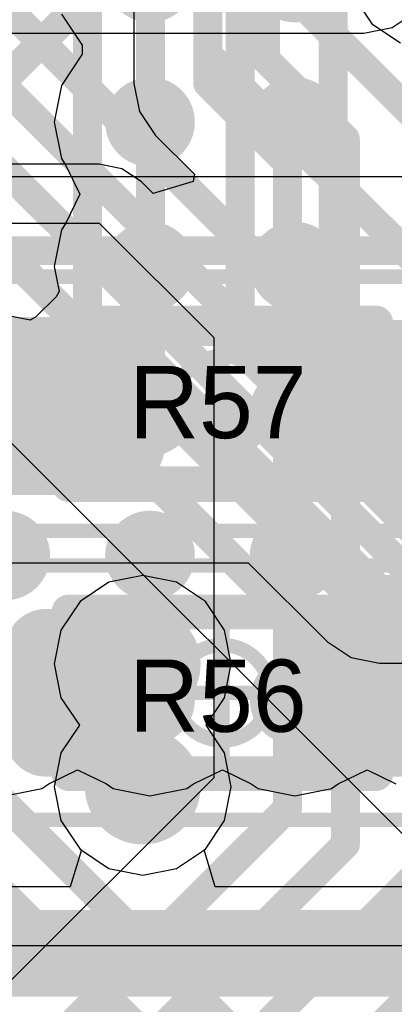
# Model space of a CAD drawing. Header units: millimetres. Extents: x -2 to 68, y -2 to 27.4.
# Tile 331 of 594: x 26.8 to 28.1, y 14.3 to 17.7. Entities that reach past the tile are written whole.
import ezdxf

# ---------------------------------------------------------------- set-up
doc = ezdxf.new("R2010")
doc.units = ezdxf.units.MM
for name, color, linetype in [('BottomLayer', 5, 'Continuous'), ('BottomPaste', 16, 'Continuous'), ('BottomSolder', 6, 'Continuous'), ('DrillGuide', 244, 'Continuous'), ('Mechanical13', 56, 'Continuous'), ('Mechanical15', 56, 'Continuous'), ('Mechanical2', 216, 'Continuous'), ('MidLayer1', 16, 'Continuous'), ('MidLayer2', 76, 'Continuous'), ('MidLayer3', 90, 'Continuous'), ('MidLayer4', 156, 'Continuous'), ('MidLayer5', 130, 'Continuous'), ('MidLayer6', 216, 'Continuous'), ('MidLayer7', 6, 'Continuous'), ('MidLayer8', 54, 'Continuous'), ('MultiLayer', 9, 'Continuous'), ('TopLayer', 1, 'Continuous'), ('TopPaste', 8, 'Continuous'), ('TopSolder', 216, 'Continuous'), ('ViaHoleLayer', 16, 'Continuous')]:
    doc.layers.add(name, color=color, linetype=linetype)

# ---------------------------------------------------------------- blocks, each defined once
blk = doc.blocks.new('SDINBDG4_16G_F_________1_B_51')
at = {"layer": 'BottomLayer', "const_width": 0.125}
for points in [[(2.1875, -1.25, 1), (2.3125, -1.25, 1)], [(2.6875, -1.25, 1), (2.8125, -1.25, 1)], [(2.1875, -1.75, 1), (2.3125, -1.75, 1)], [(2.6875, -1.75, 1), (2.8125, -1.75, 1)], [(1.6875, -2.25, 1), (1.8125, -2.25, 1)], [(2.1875, -2.25, 1), (2.3125, -2.25, 1)], [(2.6875, -2.25, 1), (2.8125, -2.25, 1)], [(1.6875, -2.75, 1), (1.8125, -2.75, 1)], [(2.1875, -2.75, 1), (2.3125, -2.75, 1)], [(2.6875, -2.75, 1), (2.8125, -2.75, 1)], [(1.6875, -3.25, 1), (1.8125, -3.25, 1)], [(2.1875, -3.25, 1), (2.3125, -3.25, 1)], [(2.6875, -3.25, 1), (2.8125, -3.25, 1)]]:
    blk.add_lwpolyline(points, format="xyb", close=True, dxfattribs=at)
at = {"layer": 'BottomPaste', "const_width": 0.125}
for points in [[(2.1875, -1.25, 1), (2.3125, -1.25, 1)], [(2.6875, -1.25, 1), (2.8125, -1.25, 1)], [(2.1875, -1.75, 1), (2.3125, -1.75, 1)], [(2.6875, -1.75, 1), (2.8125, -1.75, 1)], [(1.6875, -2.25, 1), (1.8125, -2.25, 1)], [(2.1875, -2.25, 1), (2.3125, -2.25, 1)], [(2.6875, -2.25, 1), (2.8125, -2.25, 1)], [(1.6875, -2.75, 1), (1.8125, -2.75, 1)], [(2.1875, -2.75, 1), (2.3125, -2.75, 1)], [(2.6875, -2.75, 1), (2.8125, -2.75, 1)], [(1.6875, -3.25, 1), (1.8125, -3.25, 1)], [(2.1875, -3.25, 1), (2.3125, -3.25, 1)], [(2.6875, -3.25, 1), (2.8125, -3.25, 1)]]:
    blk.add_lwpolyline(points, format="xyb", close=True, dxfattribs=at)
at = {"layer": 'BottomSolder', "const_width": 0.155}
for points in [[(2.1725, -0.75, 1), (2.3275, -0.75, 1)], [(2.6725, -0.75, 1), (2.8275, -0.75, 1)], [(2.1725, -1.25, 1), (2.3275, -1.25, 1)], [(2.6725, -1.25, 1), (2.8275, -1.25, 1)], [(2.1725, -1.75, 1), (2.3275, -1.75, 1)], [(2.6725, -1.75, 1), (2.8275, -1.75, 1)], [(1.6725, -2.25, 1), (1.8275, -2.25, 1)], [(2.1725, -2.25, 1), (2.3275, -2.25, 1)], [(2.6725, -2.25, 1), (2.8275, -2.25, 1)], [(1.6725, -2.75, 1), (1.8275, -2.75, 1)], [(2.1725, -2.75, 1), (2.3275, -2.75, 1)], [(2.6725, -2.75, 1), (2.8275, -2.75, 1)], [(1.6725, -3.25, 1), (1.8275, -3.25, 1)], [(2.1725, -3.25, 1), (2.3275, -3.25, 1)], [(2.6725, -3.25, 1), (2.8275, -3.25, 1)]]:
    blk.add_lwpolyline(points, format="xyb", close=True, dxfattribs=at)
blk = doc.blocks.new('RES_0402_253')
at = {"layer": 'Mechanical13', "const_width": 0.12}
for points in [[(-0.53, 0.28), (-0.53, -0.28)], [(0.53, 0.28), (-0.53, 0.28)], [(0.53, 0.28), (0.53, -0.28)], [(0.53, -0.28), (-0.53, -0.28)]]:
    blk.add_lwpolyline(points, dxfattribs=at)
at = {"layer": 'Mechanical13', "const_width": 0.06}
for points in [[(-0.56, 0.28, 1), (-0.5, 0.28, 1)], [(-0.56, 0.28, 1), (-0.5, 0.28, 1)], [(0.5, 0.28, 1), (0.56, 0.28, 1)], [(0.5, 0.28, 1), (0.56, 0.28, 1)], [(-0.56, -0.28, 1), (-0.5, -0.28, 1)], [(-0.56, -0.28, 1), (-0.5, -0.28, 1)], [(0.5, -0.28, 1), (0.56, -0.28, 1)], [(0.5, -0.28, 1), (0.56, -0.28, 1)]]:
    blk.add_lwpolyline(points, format="xyb", close=True, dxfattribs=at)
at = {"layer": 'Mechanical15', "const_width": 0.05}
for points in [[(-0.9, 0.44), (-0.9, -0.44)], [(0.9, 0.44), (-0.9, 0.44)], [(0.9, 0.44), (0.9, -0.44)], [(0, 0.22), (0, -0.22)], [(0.22, 0), (-0.22, 0)], [(0.9, -0.44), (-0.9, -0.44)]]:
    blk.add_lwpolyline(points, dxfattribs=at)
at = {"layer": 'Mechanical15'}
for points, const_width in [([(-0.9125, 0.44, 1), (-0.8875, 0.44, 1)], 0.025), ([(-0.9125, 0.44, 1), (-0.8875, 0.44, 1)], 0.025), ([(0.8875, 0.44, 1), (0.9125, 0.44, 1)], 0.025), ([(0.8875, 0.44, 1), (0.9125, 0.44, 1)], 0.025), ([(-0.0125, 0.22, 1), (0.0125, 0.22, 1)], 0.025), ([(0.165, 0, 1), (-0.165, 0, 1)], 0.05), ([(-0.2325, 0, 1), (-0.2075, 0, 1)], 0.025), ([(-0.1775, 0, 1), (-0.1525, 0, 1)], 0.025), ([(0.1525, 0, 1), (0.1775, 0, 1)], 0.025), ([(0.2075, 0, 1), (0.2325, 0, 1)], 0.025), ([(-0.0125, -0.22, 1), (0.0125, -0.22, 1)], 0.025), ([(-0.9125, -0.44, 1), (-0.8875, -0.44, 1)], 0.025), ([(-0.9125, -0.44, 1), (-0.8875, -0.44, 1)], 0.025), ([(0.8875, -0.44, 1), (0.9125, -0.44, 1)], 0.025), ([(0.8875, -0.44, 1), (0.9125, -0.44, 1)], 0.025)]:
    blk.add_lwpolyline(points, format="xyb", close=True, dxfattribs=dict(at, const_width=const_width))
at = {"layer": 'TopLayer', "const_width": 0.1402}
for points in [[(-0.6799, 0.1498, 1), (-0.5396, 0.1498, 1)], [(-0.4104, 0.1498, 1), (-0.2701, 0.1498, 1)], [(0.2701, 0.1498, 1), (0.4104, 0.1498, 1)], [(0.5396, 0.1498, 1), (0.6799, 0.1498, 1)], [(-0.6799, -0.1498, 1), (-0.5396, -0.1498, 1)], [(-0.4104, -0.1498, 1), (-0.2701, -0.1498, 1)], [(0.2701, -0.1498, 1), (0.4104, -0.1498, 1)], [(0.5396, -0.1498, 1), (0.6799, -0.1498, 1)]]:
    blk.add_lwpolyline(points, format="xyb", close=True, dxfattribs=at)
at = {"layer": 'TopLayer'}
for points in [[(-0.3403, 0.29), (-0.6097, 0.29), (-0.3403, -0.29), (-0.6097, -0.29)], [(0.3403, -0.29), (0.6097, -0.29), (0.3403, 0.29), (0.6097, 0.29)], [(-0.2, 0.1498), (-0.75, 0.1498), (-0.2, -0.1498), (-0.75, -0.1498)], [(0.2, -0.1498), (0.75, -0.1498), (0.2, 0.1498), (0.75, 0.1498)]]:
    blk.add_solid(points, dxfattribs=at)
at = {"layer": 'TopPaste', "const_width": 0.1402}
for points in [[(-0.6799, 0.1498, 1), (-0.5396, 0.1498, 1)], [(-0.4104, 0.1498, 1), (-0.2701, 0.1498, 1)], [(0.2701, 0.1498, 1), (0.4104, 0.1498, 1)], [(0.5396, 0.1498, 1), (0.6799, 0.1498, 1)], [(-0.6799, -0.1498, 1), (-0.5396, -0.1498, 1)], [(-0.4104, -0.1498, 1), (-0.2701, -0.1498, 1)], [(0.2701, -0.1498, 1), (0.4104, -0.1498, 1)], [(0.5396, -0.1498, 1), (0.6799, -0.1498, 1)]]:
    blk.add_lwpolyline(points, format="xyb", close=True, dxfattribs=at)
at = {"layer": 'TopPaste'}
for points in [[(-0.3403, 0.29), (-0.6097, 0.29), (-0.3403, -0.29), (-0.6097, -0.29)], [(0.3403, -0.29), (0.6097, -0.29), (0.3403, 0.29), (0.6097, 0.29)], [(-0.2, 0.1498), (-0.75, 0.1498), (-0.2, -0.1498), (-0.75, -0.1498)], [(0.2, -0.1498), (0.75, -0.1498), (0.2, 0.1498), (0.75, 0.1498)]]:
    blk.add_solid(points, dxfattribs=at)
at = {"layer": 'TopSolder', "const_width": 0.1402}
for points in [[(-0.6799, 0.1498, 1), (-0.5396, 0.1498, 1)], [(-0.4104, 0.1498, 1), (-0.2701, 0.1498, 1)], [(0.2701, 0.1498, 1), (0.4104, 0.1498, 1)], [(0.5396, 0.1498, 1), (0.6799, 0.1498, 1)], [(-0.6799, -0.1498, 1), (-0.5396, -0.1498, 1)], [(-0.4104, -0.1498, 1), (-0.2701, -0.1498, 1)], [(0.2701, -0.1498, 1), (0.4104, -0.1498, 1)], [(0.5396, -0.1498, 1), (0.6799, -0.1498, 1)]]:
    blk.add_lwpolyline(points, format="xyb", close=True, dxfattribs=at)
at = {"layer": 'TopSolder'}
for points in [[(-0.3403, 0.29), (-0.6097, 0.29), (-0.3403, -0.29), (-0.6097, -0.29)], [(0.3403, -0.29), (0.6097, -0.29), (0.3403, 0.29), (0.6097, 0.29)], [(-0.2, 0.1498), (-0.75, 0.1498), (-0.2, -0.1498), (-0.75, -0.1498)], [(0.2, -0.1498), (0.75, -0.1498), (0.2, 0.1498), (0.75, 0.1498)]]:
    blk.add_solid(points, dxfattribs=at)
blk = doc.blocks.new('RES_0402_254')
at = {"layer": 'Mechanical13', "const_width": 0.12}
for points in [[(-0.53, 0.28), (-0.53, -0.28)], [(0.53, 0.28), (-0.53, 0.28)], [(0.53, 0.28), (0.53, -0.28)], [(0.53, -0.28), (-0.53, -0.28)]]:
    blk.add_lwpolyline(points, dxfattribs=at)
at = {"layer": 'Mechanical13', "const_width": 0.06}
for points in [[(-0.56, 0.28, 1), (-0.5, 0.28, 1)], [(-0.56, 0.28, 1), (-0.5, 0.28, 1)], [(0.5, 0.28, 1), (0.56, 0.28, 1)], [(0.5, 0.28, 1), (0.56, 0.28, 1)], [(-0.56, -0.28, 1), (-0.5, -0.28, 1)], [(-0.56, -0.28, 1), (-0.5, -0.28, 1)], [(0.5, -0.28, 1), (0.56, -0.28, 1)], [(0.5, -0.28, 1), (0.56, -0.28, 1)]]:
    blk.add_lwpolyline(points, format="xyb", close=True, dxfattribs=at)
at = {"layer": 'Mechanical15', "const_width": 0.05}
for points in [[(-0.9, 0.44), (-0.9, -0.44)], [(0.9, 0.44), (-0.9, 0.44)], [(0.9, 0.44), (0.9, -0.44)], [(0, 0.22), (0, -0.22)], [(0.22, 0), (-0.22, 0)], [(0.9, -0.44), (-0.9, -0.44)]]:
    blk.add_lwpolyline(points, dxfattribs=at)
at = {"layer": 'Mechanical15'}
for points, const_width in [([(-0.9125, 0.44, 1), (-0.8875, 0.44, 1)], 0.025), ([(-0.9125, 0.44, 1), (-0.8875, 0.44, 1)], 0.025), ([(0.8875, 0.44, 1), (0.9125, 0.44, 1)], 0.025), ([(0.8875, 0.44, 1), (0.9125, 0.44, 1)], 0.025), ([(-0.0125, 0.22, 1), (0.0125, 0.22, 1)], 0.025), ([(0.165, 0, 1), (-0.165, 0, 1)], 0.05), ([(-0.2325, 0, 1), (-0.2075, 0, 1)], 0.025), ([(-0.1775, 0, 1), (-0.1525, 0, 1)], 0.025), ([(0.1525, 0, 1), (0.1775, 0, 1)], 0.025), ([(0.2075, 0, 1), (0.2325, 0, 1)], 0.025), ([(-0.0125, -0.22, 1), (0.0125, -0.22, 1)], 0.025), ([(-0.9125, -0.44, 1), (-0.8875, -0.44, 1)], 0.025), ([(-0.9125, -0.44, 1), (-0.8875, -0.44, 1)], 0.025), ([(0.8875, -0.44, 1), (0.9125, -0.44, 1)], 0.025), ([(0.8875, -0.44, 1), (0.9125, -0.44, 1)], 0.025)]:
    blk.add_lwpolyline(points, format="xyb", close=True, dxfattribs=dict(at, const_width=const_width))
at = {"layer": 'TopLayer', "const_width": 0.1402}
for points in [[(-0.6799, 0.1498, 1), (-0.5396, 0.1498, 1)], [(-0.4104, 0.1498, 1), (-0.2701, 0.1498, 1)], [(0.2701, 0.1498, 1), (0.4104, 0.1498, 1)], [(0.5396, 0.1498, 1), (0.6799, 0.1498, 1)], [(-0.6799, -0.1498, 1), (-0.5396, -0.1498, 1)], [(-0.4104, -0.1498, 1), (-0.2701, -0.1498, 1)], [(0.2701, -0.1498, 1), (0.4104, -0.1498, 1)], [(0.5396, -0.1498, 1), (0.6799, -0.1498, 1)]]:
    blk.add_lwpolyline(points, format="xyb", close=True, dxfattribs=at)
at = {"layer": 'TopLayer'}
for points in [[(-0.3403, 0.29), (-0.6097, 0.29), (-0.3403, -0.29), (-0.6097, -0.29)], [(0.3403, -0.29), (0.6097, -0.29), (0.3403, 0.29), (0.6097, 0.29)], [(-0.2, 0.1498), (-0.75, 0.1498), (-0.2, -0.1498), (-0.75, -0.1498)], [(0.2, -0.1498), (0.75, -0.1498), (0.2, 0.1498), (0.75, 0.1498)]]:
    blk.add_solid(points, dxfattribs=at)
at = {"layer": 'TopPaste', "const_width": 0.1402}
for points in [[(-0.6799, 0.1498, 1), (-0.5396, 0.1498, 1)], [(-0.4104, 0.1498, 1), (-0.2701, 0.1498, 1)], [(0.2701, 0.1498, 1), (0.4104, 0.1498, 1)], [(0.5396, 0.1498, 1), (0.6799, 0.1498, 1)], [(-0.6799, -0.1498, 1), (-0.5396, -0.1498, 1)], [(-0.4104, -0.1498, 1), (-0.2701, -0.1498, 1)], [(0.2701, -0.1498, 1), (0.4104, -0.1498, 1)], [(0.5396, -0.1498, 1), (0.6799, -0.1498, 1)]]:
    blk.add_lwpolyline(points, format="xyb", close=True, dxfattribs=at)
at = {"layer": 'TopPaste'}
for points in [[(-0.3403, 0.29), (-0.6097, 0.29), (-0.3403, -0.29), (-0.6097, -0.29)], [(0.3403, -0.29), (0.6097, -0.29), (0.3403, 0.29), (0.6097, 0.29)], [(-0.2, 0.1498), (-0.75, 0.1498), (-0.2, -0.1498), (-0.75, -0.1498)], [(0.2, -0.1498), (0.75, -0.1498), (0.2, 0.1498), (0.75, 0.1498)]]:
    blk.add_solid(points, dxfattribs=at)
at = {"layer": 'TopSolder', "const_width": 0.1402}
for points in [[(-0.6799, 0.1498, 1), (-0.5396, 0.1498, 1)], [(-0.4104, 0.1498, 1), (-0.2701, 0.1498, 1)], [(0.2701, 0.1498, 1), (0.4104, 0.1498, 1)], [(0.5396, 0.1498, 1), (0.6799, 0.1498, 1)], [(-0.6799, -0.1498, 1), (-0.5396, -0.1498, 1)], [(-0.4104, -0.1498, 1), (-0.2701, -0.1498, 1)], [(0.2701, -0.1498, 1), (0.4104, -0.1498, 1)], [(0.5396, -0.1498, 1), (0.6799, -0.1498, 1)]]:
    blk.add_lwpolyline(points, format="xyb", close=True, dxfattribs=at)
at = {"layer": 'TopSolder'}
for points in [[(-0.3403, 0.29), (-0.6097, 0.29), (-0.3403, -0.29), (-0.6097, -0.29)], [(0.3403, -0.29), (0.6097, -0.29), (0.3403, 0.29), (0.6097, 0.29)], [(-0.2, 0.1498), (-0.75, 0.1498), (-0.2, -0.1498), (-0.75, -0.1498)], [(0.2, -0.1498), (0.75, -0.1498), (0.2, 0.1498), (0.75, 0.1498)]]:
    blk.add_solid(points, dxfattribs=at)

msp = doc.modelspace()

# ---------------------------------------------------------------- linework, layer by layer
at = {"layer": 'BottomLayer'}
for p, q in [((26.9439, 17.7232), (27.0157, 17.6157)), ((27.0157, 17.6157), (27.0157, 17.5843)), ((27.0157, 17.5843), (26.9439, 17.4768)), ((26.9439, 17.4768), (26.9186, 17.35)), ((26.9186, 17.35), (26.9439, 17.2232)), ((26.9439, 17.2232), (26.9596, 17.1996)), ((26.9596, 17.1996), (27.0081, 17.1)), ((27.0081, 17.1), (26.9596, 17.0004)), ((26.9439, 16.9768), (26.9186, 16.85)), ((26.9596, 17.0004), (26.9439, 16.9768)), ((26.9186, 16.85), (26.9357, 16.7641)), ((26.9357, 16.7641), (26.9255, 16.7453)), ((26.9255, 16.7453), (26.8547, 16.6745)), ((26.8359, 16.6643), (26.75, 16.6814)), ((26.8547, 16.6745), (26.8359, 16.6643)), ((26.9004, 15.0596), (27, 15.1081)), ((27, 15.1081), (27.0996, 15.0596)), ((27.4004, 15.0596), (27.5, 15.1081)), ((27.5, 15.1081), (27.5996, 15.0596)), ((27.9004, 15.0596), (28, 15.1081)), ((28, 15.1081), (28.0996, 15.0596)), ((26.75, 15.0186), (26.8768, 15.0439)), ((26.8768, 15.0439), (26.9004, 15.0596)), ((27.0996, 15.0596), (27.1232, 15.0439)), ((27.1232, 15.0439), (27.25, 15.0186)), ((27.25, 15.0186), (27.3768, 15.0439)), ((27.3768, 15.0439), (27.4004, 15.0596)), ((27.5996, 15.0596), (27.6232, 15.0439)), ((27.6232, 15.0439), (27.75, 15.0186)), ((27.75, 15.0186), (27.8768, 15.0439)), ((27.8768, 15.0439), (27.9004, 15.0596))]:
    msp.add_line(p, q, dxfattribs=at)
at = {"layer": 'DrillGuide', "const_width": 0.1}
for points in [[(27.175, 15.475, 1), (27.275, 15.475, 1)], [(27.175, 15.05, 1), (27.275, 15.05, 1)]]:
    msp.add_lwpolyline(points, format="xyb", close=True, dxfattribs=at)
at = {"layer": 'MidLayer1'}
for p, q in [((27.9498, 17.7895), (28.0162, 17.6903)), ((28.0162, 17.6903), (28.1154, 17.624)), ((27.225, 15.7809), (27.1079, 15.7576)), ((27.3421, 15.7576), (27.225, 15.7809)), ((27.1079, 15.7576), (27.0087, 15.6913)), ((27.4413, 15.6913), (27.3421, 15.7576)), ((27.0087, 15.6913), (26.9424, 15.5921)), ((27.5076, 15.5921), (27.4413, 15.6913)), ((26.9424, 15.5921), (26.9191, 15.475)), ((27.5309, 15.475), (27.5076, 15.5921)), ((26.9191, 15.475), (26.9424, 15.3579)), ((27.5076, 15.3579), (27.5309, 15.475)), ((26.9424, 15.3579), (27.0062, 15.2625)), ((27.4438, 15.2625), (27.5076, 15.3579)), ((27.0062, 15.2625), (26.9424, 15.1671)), ((27.5076, 15.1671), (27.4438, 15.2625)), ((26.9424, 15.1671), (26.9191, 15.05)), ((27.5309, 15.05), (27.5076, 15.1671)), ((26.9191, 15.05), (26.9424, 14.9329)), ((27.5076, 14.9329), (27.5309, 15.05)), ((26.9424, 14.9329), (27.0087, 14.8337)), ((27.4413, 14.8337), (27.5076, 14.9329)), ((27.0087, 14.8337), (27.1079, 14.7674)), ((27.3421, 14.7674), (27.4413, 14.8337)), ((27.1079, 14.7674), (27.225, 14.7441)), ((27.225, 14.7441), (27.3421, 14.7674))]:
    msp.add_line(p, q, dxfattribs=at)
at = {"layer": 'MidLayer1', "const_width": 0.2}
for points in [[(27.125, 15.475, 1), (27.325, 15.475, 1)], [(27.125, 15.05, 1), (27.325, 15.05, 1)]]:
    msp.add_lwpolyline(points, format="xyb", close=True, dxfattribs=at)
at = {"layer": 'MidLayer2'}
for p, q in [((26.625, 15.825), (27.5895, 15.825)), ((27.5895, 15.825), (27.8625, 15.552)), ((27.8625, 15.552), (27.9452, 15.4967)), ((27.9452, 15.4967), (28.0428, 15.4773)), ((28.0428, 15.4773), (29.9902, 15.4773))]:
    msp.add_line(p, q, dxfattribs=at)
at = {"layer": 'MidLayer2', "const_width": 0.1}
for points in [[(26.096, 16.846), (27.5106, 18.2606)], [(24.7231, 16.625), (27.75, 16.625)], [(27.75, 16.625), (28.2255, 16.1495)], [(26.4654, 16.3091), (27.7831, 16.3091)], [(27.7831, 16.3091), (28.1599, 15.9322)], [(26.5482, 16.1091), (27.6659, 16.1091)], [(27.6659, 16.1091), (28.0428, 15.7322)], [(28.0428, 15.7322), (29.9902, 15.7322)]]:
    msp.add_lwpolyline(points, dxfattribs=at)
at = {"layer": 'MidLayer2'}
for points, const_width in [([(27.725, 16.625, 1), (27.775, 16.625, 1)], 0.05), ([(27.725, 16.625, 1), (27.775, 16.625, 1)], 0.05), ([(27.7581, 16.3091, 1), (27.8081, 16.3091, 1)], 0.05), ([(27.7581, 16.3091, 1), (27.8081, 16.3091, 1)], 0.05), ([(27.6409, 16.1091, 1), (27.6909, 16.1091, 1)], 0.05), ([(27.6409, 16.1091, 1), (27.6909, 16.1091, 1)], 0.05), ([(28.0178, 15.7322, 1), (28.0678, 15.7322, 1)], 0.05), ([(28.0178, 15.7322, 1), (28.0678, 15.7322, 1)], 0.05), ([(27.125, 15.475, 1), (27.325, 15.475, 1)], 0.2), ([(27.125, 15.05, 1), (27.325, 15.05, 1)], 0.2)]:
    msp.add_lwpolyline(points, format="xyb", close=True, dxfattribs=dict(at, const_width=const_width))
at = {"layer": 'MidLayer3'}
for p, q in [((27.1945, 18.1053), (27.1945, 17.4838)), ((27.1945, 17.4838), (27.2139, 17.3863)), ((27.2139, 17.3863), (27.2691, 17.3036)), ((27.2691, 17.3036), (27.4036, 17.1691)), ((27.075, 17.2039), (25.9887, 17.2039)), ((27.153, 17.1884), (27.075, 17.2039)), ((27.2192, 17.1442), (27.153, 17.1884)), ((27.2608, 17.1026), (27.2192, 17.1442)), ((27.3986, 17.1444), (27.2608, 17.1026)), ((27.4036, 17.1691), (27.3986, 17.1444)), ((24.6086, 17), (27.075, 17)), ((27.075, 17), (27.4701, 16.6049)), ((27.4701, 16.6049), (27.4701, 15.0806)), ((27.4701, 15.0806), (25.8026, 13.413))]:
    msp.add_line(p, q, dxfattribs=at)
at = {"layer": 'MidLayer3', "const_width": 0.1}
for points in [[(27.4494, 17.4838), (27.4494, 19.438)], [(27.6494, 17.5666), (27.6494, 19.2533)], [(27.8824, 17.65), (27.8824, 18.0516)], [(27.8824, 17.65), (28.1837, 17.3488)], [(27.6494, 17.5666), (27.925, 17.291)], [(27.4494, 17.4838), (27.725, 17.2082)], [(27.925, 14.85), (27.925, 17.291)], [(27.725, 14.975), (27.725, 17.2082)], [(27.23, 13.405), (29.0914, 15.2664)], [(25.9472, 13.1972), (27.725, 14.975)], [(26.1472, 13.0722), (27.925, 14.85)], [(26.3472, 12.9222), (28.1837, 14.7587)]]:
    msp.add_lwpolyline(points, dxfattribs=at)
at = {"layer": 'MidLayer3'}
for points, const_width in [([(27.8574, 17.65, 1), (27.9074, 17.65, 1)], 0.05), ([(27.8574, 17.65, 1), (27.9074, 17.65, 1)], 0.05), ([(27.6244, 17.5666, 1), (27.6744, 17.5666, 1)], 0.05), ([(27.6244, 17.5666, 1), (27.6744, 17.5666, 1)], 0.05), ([(27.4244, 17.4838, 1), (27.4744, 17.4838, 1)], 0.05), ([(27.4244, 17.4838, 1), (27.4744, 17.4838, 1)], 0.05), ([(27.9, 17.291, 1), (27.95, 17.291, 1)], 0.05), ([(27.9, 17.291, 1), (27.95, 17.291, 1)], 0.05), ([(27.7, 17.2082, 1), (27.75, 17.2082, 1)], 0.05), ([(27.7, 17.2082, 1), (27.75, 17.2082, 1)], 0.05), ([(27.125, 15.475, 1), (27.325, 15.475, 1)], 0.2), ([(27.125, 15.05, 1), (27.325, 15.05, 1)], 0.2), ([(27.7, 14.975, 1), (27.75, 14.975, 1)], 0.05), ([(27.7, 14.975, 1), (27.75, 14.975, 1)], 0.05), ([(27.9, 14.85, 1), (27.95, 14.85, 1)], 0.05), ([(27.9, 14.85, 1), (27.95, 14.85, 1)], 0.05)]:
    msp.add_lwpolyline(points, format="xyb", close=True, dxfattribs=dict(at, const_width=const_width))
at = {"layer": 'MidLayer4'}
for p, q in [((27.9498, 17.7895), (28.0162, 17.6903)), ((28.0162, 17.6903), (28.1154, 17.624)), ((27.225, 15.7809), (27.1079, 15.7576)), ((27.3421, 15.7576), (27.225, 15.7809)), ((27.1079, 15.7576), (27.0087, 15.6913)), ((27.4413, 15.6913), (27.3421, 15.7576)), ((27.0087, 15.6913), (26.9424, 15.5921)), ((27.5076, 15.5921), (27.4413, 15.6913)), ((26.9424, 15.5921), (26.9191, 15.475)), ((27.5309, 15.475), (27.5076, 15.5921)), ((26.9191, 15.475), (26.9424, 15.3579)), ((27.5076, 15.3579), (27.5309, 15.475)), ((26.9424, 15.3579), (27.0062, 15.2625)), ((27.4438, 15.2625), (27.5076, 15.3579)), ((27.0062, 15.2625), (26.9424, 15.1671)), ((27.5076, 15.1671), (27.4438, 15.2625)), ((26.9424, 15.1671), (26.9191, 15.05)), ((27.5309, 15.05), (27.5076, 15.1671)), ((26.9191, 15.05), (26.9424, 14.9329)), ((27.5076, 14.9329), (27.5309, 15.05)), ((26.9424, 14.9329), (27.0087, 14.8337)), ((27.4413, 14.8337), (27.5076, 14.9329)), ((27.0087, 14.8337), (27.1079, 14.7674)), ((27.3421, 14.7674), (27.4413, 14.8337)), ((27.1079, 14.7674), (27.225, 14.7441)), ((27.225, 14.7441), (27.3421, 14.7674))]:
    msp.add_line(p, q, dxfattribs=at)
at = {"layer": 'MidLayer4', "const_width": 0.2}
for points in [[(27.125, 15.475, 1), (27.325, 15.475, 1)], [(27.125, 15.05, 1), (27.325, 15.05, 1)]]:
    msp.add_lwpolyline(points, format="xyb", close=True, dxfattribs=at)
at = {"layer": 'MidLayer5', "const_width": 0.1}
for points in [[(27.034, 16.341), (27.034, 18.5)], [(27.252, 16.523), (27.252, 18.1157)], [(27.562, 16.563), (27.562, 18.1428)], [(27.8824, 16.6426), (27.8824, 18.0516)], [(27.8824, 16.6426), (29.7, 14.825)], [(27.562, 16.563), (29.5, 14.625)], [(27.252, 16.523), (29.3, 14.475)], [(27.034, 16.341), (29.0796, 14.2954)], [(26.684, 15.0561), (28.2431, 13.4971)], [(26.395, 15.028), (27.964, 13.459)]]:
    msp.add_lwpolyline(points, dxfattribs=at)
at = {"layer": 'MidLayer5'}
for points, const_width in [([(27.8574, 16.6426, 1), (27.9074, 16.6426, 1)], 0.05), ([(27.8574, 16.6426, 1), (27.9074, 16.6426, 1)], 0.05), ([(27.537, 16.563, 1), (27.587, 16.563, 1)], 0.05), ([(27.537, 16.563, 1), (27.587, 16.563, 1)], 0.05), ([(27.227, 16.523, 1), (27.277, 16.523, 1)], 0.05), ([(27.227, 16.523, 1), (27.277, 16.523, 1)], 0.05), ([(27.009, 16.341, 1), (27.059, 16.341, 1)], 0.05), ([(27.009, 16.341, 1), (27.059, 16.341, 1)], 0.05), ([(27.125, 15.475, 1), (27.325, 15.475, 1)], 0.2), ([(27.125, 15.05, 1), (27.325, 15.05, 1)], 0.2)]:
    msp.add_lwpolyline(points, format="xyb", close=True, dxfattribs=dict(at, const_width=const_width))
at = {"layer": 'MidLayer6'}
msp.add_line((26.4575, 16.5506), (28.3239, 14.6842), dxfattribs=at)
for points, const_width in [([(27.4494, 17.5838), (27.4494, 21.1551)], 0.1), ([(27.6494, 17.8842), (28.5337, 16.9999)], 0.1), ([(26.684, 17.816), (27.5066, 16.9934)], 0.1), ([(26.4696, 17.7476), (26.8802, 17.337)], 0.1), ([(27.4494, 17.5838), (28.5337, 16.4995)], 0.1), ([(26.8802, 17.337), (28.6921, 15.525)], 0.1), ([(26.6172, 17.3172), (28.66, 15.2743)], 0.1), ([(26.619, 17.0325), (28.5771, 15.0743)], 0.1), ([(27.5066, 16.9934), (28.775, 15.725)], 0.1), ([(26.5631, 16.8055), (28.5042, 14.8644)], 0.1), ([(24.7832, 14.4735), (34.5305, 14.4735)], 0.25)]:
    msp.add_lwpolyline(points, dxfattribs=dict(at, const_width=const_width))
for points, const_width in [([(27.4244, 17.5838, 1), (27.4744, 17.5838, 1)], 0.05), ([(27.4244, 17.5838, 1), (27.4744, 17.5838, 1)], 0.05), ([(26.8552, 17.337, 1), (26.9052, 17.337, 1)], 0.05), ([(26.8552, 17.337, 1), (26.9052, 17.337, 1)], 0.05), ([(27.4816, 16.9934, 1), (27.5316, 16.9934, 1)], 0.05), ([(27.4816, 16.9934, 1), (27.5316, 16.9934, 1)], 0.05), ([(27.125, 15.475, 1), (27.325, 15.475, 1)], 0.2), ([(27.125, 15.05, 1), (27.325, 15.05, 1)], 0.2)]:
    msp.add_lwpolyline(points, format="xyb", close=True, dxfattribs=dict(at, const_width=const_width))
at = {"layer": 'MidLayer7'}
for p, q in [((27.9498, 17.7895), (28.0162, 17.6903)), ((28.0162, 17.6903), (28.1154, 17.624)), ((27.225, 15.7809), (27.1079, 15.7576)), ((27.3421, 15.7576), (27.225, 15.7809)), ((27.1079, 15.7576), (27.0087, 15.6913)), ((27.4413, 15.6913), (27.3421, 15.7576)), ((27.0087, 15.6913), (26.9424, 15.5921)), ((27.5076, 15.5921), (27.4413, 15.6913)), ((26.9424, 15.5921), (26.9191, 15.475)), ((27.5309, 15.475), (27.5076, 15.5921)), ((26.9191, 15.475), (26.9424, 15.3579)), ((27.5076, 15.3579), (27.5309, 15.475)), ((26.9424, 15.3579), (27.0062, 15.2625)), ((27.4438, 15.2625), (27.5076, 15.3579)), ((27.0062, 15.2625), (26.9424, 15.1671)), ((27.5076, 15.1671), (27.4438, 15.2625)), ((26.9424, 15.1671), (26.9191, 15.05)), ((27.5309, 15.05), (27.5076, 15.1671)), ((26.9191, 15.05), (26.9424, 14.9329)), ((27.5076, 14.9329), (27.5309, 15.05)), ((26.9424, 14.9329), (27.0087, 14.8337)), ((27.4413, 14.8337), (27.5076, 14.9329)), ((27.0129, 14.8309), (26.9744, 14.7039)), ((27.0087, 14.8337), (27.0129, 14.8309)), ((27.4371, 14.8309), (27.4413, 14.8337)), ((27.4756, 14.7039), (27.4371, 14.8309)), ((26.9744, 14.7039), (24.4499, 14.7039)), ((29, 14.7039), (27.4756, 14.7039)), ((24.4499, 14.5), (29, 14.5))]:
    msp.add_line(p, q, dxfattribs=at)
at = {"layer": 'MidLayer7', "const_width": 0.2}
for points in [[(27.125, 15.475, 1), (27.325, 15.475, 1)], [(27.125, 15.05, 1), (27.325, 15.05, 1)]]:
    msp.add_lwpolyline(points, format="xyb", close=True, dxfattribs=at)
at = {"layer": 'MidLayer8'}
for p, q in [((27.9498, 17.7895), (28.0162, 17.6903)), ((28.0162, 17.6903), (28.1154, 17.624)), ((27.225, 15.7809), (27.1079, 15.7576)), ((27.3421, 15.7576), (27.225, 15.7809)), ((27.1079, 15.7576), (27.0087, 15.6913)), ((27.4413, 15.6913), (27.3421, 15.7576)), ((27.0087, 15.6913), (26.9424, 15.5921)), ((27.5076, 15.5921), (27.4413, 15.6913)), ((26.9424, 15.5921), (26.9191, 15.475)), ((27.5309, 15.475), (27.5076, 15.5921)), ((26.9191, 15.475), (26.9424, 15.3579)), ((27.5076, 15.3579), (27.5309, 15.475)), ((26.9424, 15.3579), (27.0062, 15.2625)), ((27.4438, 15.2625), (27.5076, 15.3579)), ((27.0062, 15.2625), (26.9424, 15.1671)), ((27.5076, 15.1671), (27.4438, 15.2625)), ((26.9424, 15.1671), (26.9191, 15.05)), ((27.5309, 15.05), (27.5076, 15.1671)), ((26.9191, 15.05), (26.9424, 14.9329)), ((27.5076, 14.9329), (27.5309, 15.05)), ((26.9424, 14.9329), (27.0087, 14.8337)), ((27.4413, 14.8337), (27.5076, 14.9329)), ((27.0087, 14.8337), (27.1079, 14.7674)), ((27.3421, 14.7674), (27.4413, 14.8337)), ((27.1079, 14.7674), (27.225, 14.7441)), ((27.225, 14.7441), (27.3421, 14.7674))]:
    msp.add_line(p, q, dxfattribs=at)
at = {"layer": 'MidLayer8', "const_width": 0.2}
for points in [[(27.125, 15.475, 1), (27.325, 15.475, 1)], [(27.125, 15.05, 1), (27.325, 15.05, 1)]]:
    msp.add_lwpolyline(points, format="xyb", close=True, dxfattribs=at)
at = {"layer": 'MultiLayer', "const_width": 0.2}
for points in [[(27.125, 15.475, 1), (27.325, 15.475, 1)], [(27.125, 15.05, 1), (27.325, 15.05, 1)]]:
    msp.add_lwpolyline(points, format="xyb", close=True, dxfattribs=at)
at = {"layer": 'TopLayer'}
for p, q in [((28.0869, 17.6768), (28.1695, 17.7321)), ((25.8676, 17.6574), (27.9893, 17.6574)), ((27.9893, 17.6574), (28.0869, 17.6768)), ((28.2101, 17.1599), (25.128, 17.1599))]:
    msp.add_line(p, q, dxfattribs=at)
at = {"layer": 'TopLayer', "const_width": 0.1}
for points in [[(25.128, 16.905), (28.2101, 16.905)], [(26.675, 16.375), (27.025, 16.375)], [(27.975, 16.375), (27.9854, 16.3646)], [(27.9854, 16.3646), (28.351, 16.3646)], [(27.975, 15.375), (28.0809, 15.4809)], [(28.0809, 15.4809), (28.978, 15.4809)], [(26.621, 15.375), (27.025, 15.375)], [(26.6822, 14.5731), (28.3985, 14.5731)], [(26.5993, 14.3731), (28.4813, 14.3731)]]:
    msp.add_lwpolyline(points, dxfattribs=at)
at = {"layer": 'TopLayer', "const_width": 0.05}
for points in [[(27, 16.375, 1), (27.05, 16.375, 1)], [(27.95, 16.375, 1), (28, 16.375, 1)], [(27.9604, 16.3646, 1), (28.0104, 16.3646, 1)], [(27.9604, 16.3646, 1), (28.0104, 16.3646, 1)], [(28.0559, 15.4809, 1), (28.1059, 15.4809, 1)], [(28.0559, 15.4809, 1), (28.1059, 15.4809, 1)], [(27, 15.375, 1), (27.05, 15.375, 1)], [(27.95, 15.375, 1), (28, 15.375, 1)]]:
    msp.add_lwpolyline(points, format="xyb", close=True, dxfattribs=at)
at = {"layer": 'ViaHoleLayer', "const_width": 0.1}
for points in [[(27.175, 15.475, 1), (27.275, 15.475, 1)], [(27.175, 15.05, 1), (27.275, 15.05, 1)]]:
    msp.add_lwpolyline(points, format="xyb", close=True, dxfattribs=at)

# ---------------------------------------------------------------- block references
msp.add_blockref('SDINBDG4_16G_F_________1_B_51', (25, 18.6))
at = {"rotation": 180}
for name, p in [('RES_0402_253', (27.5, 16.375)), ('RES_0402_254', (27.5, 15.375))]:
    msp.add_blockref(name, p, dxfattribs=at)

# ---------------------------------------------------------------- texts
at = {"layer": 'Mechanical2'}
for s, p in [('R57', (27.178, 16.256)), ('R56', (27.178, 15.24))]:
    msp.add_text(s, height=0.25, dxfattribs=at).set_placement(p)

doc.saveas('drawing.dxf')
